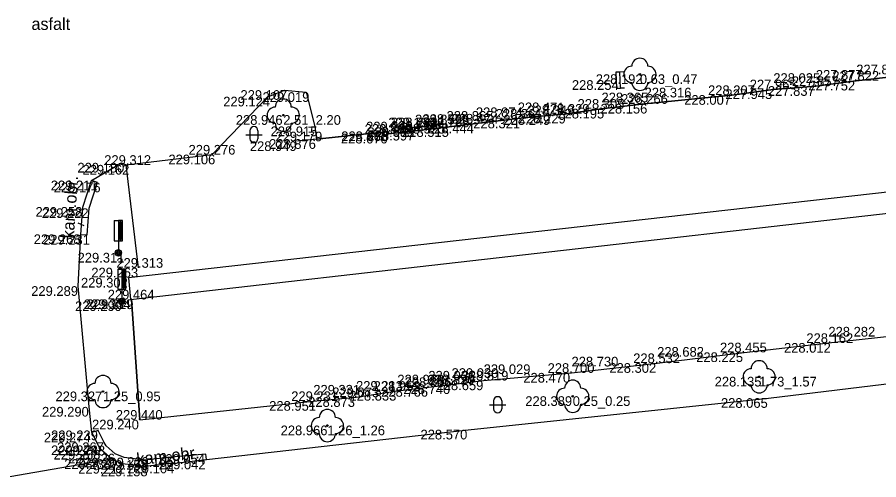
# Model space of a CAD drawing. Extents: x -599516 to -599132, y -1163668 to -1163119.
# Drawn here: x -599418.59 to -599391.91, y -1163510.27 to -1163495.92 of the extents above; entities that cross this region are included whole.
import ezdxf

# ---------------------------------------------------------------- set-up
doc = ezdxf.new("R2010")
doc.units = 0
for name, color, linetype in [('Bod-oznac1', 7, 'Continuous'), ('Bod-oznac2', 7, 'Continuous'), ('Bod-oznac3', 7, 'Continuous'), ('Bod-vyska1', 7, 'Continuous'), ('Bod-vyska2', 7, 'Continuous'), ('Bod-vyska3', 7, 'Continuous'), ('Z_cela-hrobu-dolni-linie', 7, 'Continuous'), ('Z_cela-hrobu-horni-linie', 7, 'Continuous'), ('Z_komunikace', 7, 'Continuous'), ('Z_kultury-znacky', 7, 'Continuous'), ('Z_obvod-kmene-spodek-ve-vysce1_2m', 7, 'Continuous'), ('Z_popis-budov-povrchu', 7, 'Continuous'), ('Z_povrchy-rozhrani-typu', 7, 'Continuous'), ('Z_stromy-kere', 7, 'Continuous'), ('Z_vol-lin-odkazova-cara', 7, 'Continuous'), ('Z_zdi-ohradni', 7, 'Continuous'), ('Z_znacky-ostatni-lavicka', 7, 'Continuous'), ('Z_znacky-ostatni-orientacni-sloupek', 7, 'Continuous'), ('Z_zpevnene-plochy', 7, 'Continuous')]:
    doc.layers.add(name, color=color, linetype=linetype)

msp = doc.modelspace()

# ---------------------------------------------------------------- linework, layer by layer
at = {"layer": 'Bod-oznac1'}
for p, q in [((-599399.922, -1163497.877), (-599399.922, -1163497.877)), ((-599399.31, -1163497.694), (-599399.31, -1163497.694)), ((-599393.859, -1163498.062), (-599393.859, -1163498.062)), ((-599392.608, -1163497.895), (-599392.608, -1163497.895)), ((-599410.836, -1163498.39), (-599410.836, -1163498.39)), ((-599410.314, -1163498.186), (-599410.314, -1163498.186)), ((-599409.643, -1163498.251), (-599409.643, -1163498.251)), ((-599396.457, -1163498.339), (-599396.457, -1163498.339)), ((-599395.177, -1163498.161), (-599395.177, -1163498.161)), ((-599399.163, -1163498.611), (-599399.163, -1163498.611)), ((-599401.586, -1163498.918), (-599401.586, -1163498.918)), ((-599400.499, -1163498.764), (-599400.499, -1163498.764)), ((-599410.355, -1163498.961), (-599410.355, -1163498.961)), ((-599403.092, -1163499.07), (-599403.092, -1163499.07)), ((-599402.054, -1163498.962), (-599402.054, -1163498.962)), ((-599409.381, -1163499.313), (-599409.381, -1163499.313)), ((-599407.1, -1163499.466), (-599407.1, -1163499.466)), ((-599406.28, -1163499.339), (-599406.28, -1163499.339)), ((-599406.274, -1163499.447), (-599406.274, -1163499.447)), ((-599405.306, -1163499.233), (-599405.306, -1163499.233)), ((-599405.297, -1163499.335), (-599405.297, -1163499.335)), ((-599404.388, -1163499.223), (-599404.388, -1163499.223)), ((-599409.322, -1163499.706), (-599409.322, -1163499.706)), ((-599407.1, -1163499.539), (-599407.1, -1163499.539)), ((-599409.919, -1163499.773), (-599409.919, -1163499.773)), ((-599412.558, -1163500.185), (-599412.558, -1163500.185)), ((-599415.366, -1163500.44), (-599415.366, -1163500.44)), ((-599415.217, -1163500.504), (-599415.217, -1163500.504)), ((-599416.293, -1163500.991), (-599416.293, -1163500.991)), ((-599416.106, -1163501.053), (-599416.106, -1163501.053)), ((-599416.558, -1163501.811), (-599416.558, -1163501.811)), ((-599416.364, -1163501.851), (-599416.364, -1163501.851)), ((-599416.625, -1163502.66), (-599416.625, -1163502.66)), ((-599416.429, -1163502.676), (-599416.429, -1163502.676)), ((-599415.463, -1163503.232), (-599415.463, -1163503.232)), ((-599414.841, -1163503.695), (-599414.841, -1163503.695)), ((-599415.152, -1163504.008), (-599415.152, -1163504.008)), ((-599416.703, -1163504.266), (-599416.703, -1163504.266)), ((-599415.356, -1163504.736), (-599415.356, -1163504.736)), ((-599415.089, -1163504.676), (-599415.089, -1163504.676)), ((-599415.051, -1163504.678), (-599415.051, -1163504.678)), ((-599393.47, -1163506.028), (-599393.47, -1163506.028)), ((-599396.083, -1163506.318), (-599396.083, -1163506.318)), ((-599398.775, -1163506.653), (-599398.775, -1163506.653)), ((-599404.149, -1163507.191), (-599404.149, -1163507.191)), ((-599401.427, -1163506.956), (-599401.427, -1163506.956)), ((-599395.615, -1163507.077), (-599395.615, -1163507.077)), ((-599405.861, -1163507.394), (-599405.861, -1163507.394)), ((-599405.142, -1163507.311), (-599405.142, -1163507.311)), ((-599415.938, -1163507.533), (-599415.938, -1163507.533)), ((-599408.101, -1163507.709), (-599408.101, -1163507.709)), ((-599406.821, -1163507.514), (-599406.821, -1163507.514)), ((-599401.389, -1163507.68), (-599401.389, -1163507.68)), ((-599395.33, -1163507.739), (-599395.33, -1163507.739)), ((-599416.371, -1163508.01), (-599416.371, -1163508.01)), ((-599409.425, -1163507.829), (-599409.425, -1163507.829)), ((-599414.797, -1163508.408), (-599414.797, -1163508.408)), ((-599416.287, -1163508.809), (-599416.287, -1163508.809)), ((-599416.088, -1163508.742), (-599416.088, -1163508.742)), ((-599408.989, -1163508.589), (-599408.989, -1163508.589)), ((-599404.623, -1163508.719), (-599404.623, -1163508.719)), ((-599416.075, -1163509.207), (-599416.075, -1163509.207)), ((-599415.998, -1163509.342), (-599415.998, -1163509.342)), ((-599415.9, -1163509.11), (-599415.9, -1163509.11)), ((-599415.842, -1163509.214), (-599415.842, -1163509.214)), ((-599415.56, -1163509.462), (-599415.56, -1163509.462)), ((-599415.285, -1163509.584), (-599415.285, -1163509.584)), ((-599413.826, -1163509.57), (-599413.826, -1163509.57)), ((-599412.749, -1163509.476), (-599412.749, -1163509.476)), ((-599415.669, -1163509.633), (-599415.669, -1163509.633)), ((-599415.338, -1163509.779), (-599415.338, -1163509.779)), ((-599414.64, -1163509.863), (-599414.64, -1163509.863)), ((-599414.639, -1163509.662), (-599414.639, -1163509.662)), ((-599413.804, -1163509.769), (-599413.804, -1163509.769)), ((-599412.731, -1163509.646), (-599412.731, -1163509.646))]:
    msp.add_line(p, q, dxfattribs=at)
at = {"layer": 'Bod-oznac2'}
for p, q in [((-599393.859, -1163498.062), (-599393.859, -1163498.062)), ((-599392.608, -1163497.895), (-599392.608, -1163497.895)), ((-599396.457, -1163498.339), (-599396.457, -1163498.339)), ((-599395.177, -1163498.161), (-599395.177, -1163498.161)), ((-599399.163, -1163498.611), (-599399.163, -1163498.611)), ((-599401.586, -1163498.918), (-599401.586, -1163498.918)), ((-599400.499, -1163498.764), (-599400.499, -1163498.764)), ((-599403.092, -1163499.07), (-599403.092, -1163499.07)), ((-599402.054, -1163498.962), (-599402.054, -1163498.962)), ((-599407.1, -1163499.466), (-599407.1, -1163499.466)), ((-599406.28, -1163499.339), (-599406.28, -1163499.339)), ((-599406.274, -1163499.447), (-599406.274, -1163499.447)), ((-599405.306, -1163499.233), (-599405.306, -1163499.233)), ((-599405.297, -1163499.335), (-599405.297, -1163499.335)), ((-599404.388, -1163499.223), (-599404.388, -1163499.223)), ((-599407.1, -1163499.539), (-599407.1, -1163499.539)), ((-599409.919, -1163499.773), (-599409.919, -1163499.773)), ((-599412.558, -1163500.185), (-599412.558, -1163500.185)), ((-599415.217, -1163500.504), (-599415.217, -1163500.504)), ((-599414.841, -1163503.695), (-599414.841, -1163503.695)), ((-599415.051, -1163504.678), (-599415.051, -1163504.678)), ((-599393.47, -1163506.028), (-599393.47, -1163506.028)), ((-599396.083, -1163506.318), (-599396.083, -1163506.318)), ((-599398.775, -1163506.653), (-599398.775, -1163506.653)), ((-599404.149, -1163507.191), (-599404.149, -1163507.191)), ((-599401.427, -1163506.956), (-599401.427, -1163506.956)), ((-599405.861, -1163507.394), (-599405.861, -1163507.394)), ((-599405.142, -1163507.311), (-599405.142, -1163507.311)), ((-599408.101, -1163507.709), (-599408.101, -1163507.709)), ((-599406.821, -1163507.514), (-599406.821, -1163507.514)), ((-599409.425, -1163507.829), (-599409.425, -1163507.829)), ((-599414.797, -1163508.408), (-599414.797, -1163508.408))]:
    msp.add_line(p, q, dxfattribs=at)
at = {"layer": 'Bod-oznac3'}
for p, q in [((-599393.859, -1163498.062), (-599393.859, -1163498.062)), ((-599392.608, -1163497.895), (-599392.608, -1163497.895)), ((-599395.177, -1163498.161), (-599395.177, -1163498.161)), ((-599399.163, -1163498.611), (-599399.163, -1163498.611)), ((-599400.499, -1163498.764), (-599400.499, -1163498.764)), ((-599403.092, -1163499.07), (-599403.092, -1163499.07)), ((-599406.274, -1163499.447), (-599406.274, -1163499.447)), ((-599405.297, -1163499.335), (-599405.297, -1163499.335)), ((-599404.388, -1163499.223), (-599404.388, -1163499.223)), ((-599407.1, -1163499.539), (-599407.1, -1163499.539)), ((-599393.47, -1163506.028), (-599393.47, -1163506.028)), ((-599398.775, -1163506.653), (-599398.775, -1163506.653)), ((-599404.149, -1163507.191), (-599404.149, -1163507.191)), ((-599401.427, -1163506.956), (-599401.427, -1163506.956)), ((-599405.861, -1163507.394), (-599405.861, -1163507.394)), ((-599405.142, -1163507.311), (-599405.142, -1163507.311)), ((-599408.101, -1163507.709), (-599408.101, -1163507.709)), ((-599406.821, -1163507.514), (-599406.821, -1163507.514)), ((-599409.425, -1163507.829), (-599409.425, -1163507.829))]:
    msp.add_line(p, q, dxfattribs=at)
at = {"layer": 'Z_cela-hrobu-dolni-linie'}
for p, q in [((-599406.274, -1163499.447), (-599405.297, -1163499.335)), ((-599414.841, -1163503.695), (-599415.217, -1163500.504))]:
    msp.add_line(p, q, dxfattribs=at)
for points in [[(-599409.322, -1163499.706), (-599409.919, -1163499.773)], [(-599414.797, -1163508.408), (-599415.051, -1163504.678)], [(-599414.797, -1163508.408), (-599409.425, -1163507.829), (-599408.101, -1163507.709), (-599406.821, -1163507.514), (-599405.861, -1163507.394), (-599405.142, -1163507.311), (-599404.149, -1163507.191), (-599401.427, -1163506.956), (-599398.775, -1163506.653), (-599396.083, -1163506.318), (-599393.47, -1163506.028), (-599389.483, -1163505.586)]]:
    msp.add_lwpolyline(points, dxfattribs=at)
at = {"layer": 'Z_cela-hrobu-horni-linie'}
for points in [[(-599389.898, -1163497.584), (-599392.608, -1163497.895), (-599392.608, -1163497.895), (-599393.859, -1163498.062), (-599393.859, -1163498.062), (-599395.177, -1163498.161), (-599395.177, -1163498.161), (-599396.457, -1163498.339)], [(-599396.457, -1163498.339), (-599399.163, -1163498.611), (-599399.163, -1163498.611), (-599400.499, -1163498.764), (-599400.499, -1163498.764), (-599401.586, -1163498.918)], [(-599402.054, -1163498.962), (-599403.092, -1163499.07), (-599403.092, -1163499.07), (-599404.388, -1163499.223), (-599404.388, -1163499.223), (-599405.297, -1163499.335), (-599406.274, -1163499.447), (-599407.1, -1163499.539), (-599407.1, -1163499.539), (-599407.1, -1163499.466), (-599409.919, -1163499.773)], [(-599414.841, -1163503.695), (-599415.217, -1163500.504), (-599412.558, -1163500.185)], [(-599415.051, -1163504.678), (-599414.797, -1163508.408), (-599409.425, -1163507.829), (-599409.425, -1163507.829), (-599408.101, -1163507.709), (-599408.101, -1163507.709), (-599406.821, -1163507.514), (-599406.821, -1163507.514), (-599405.861, -1163507.394), (-599405.861, -1163507.394), (-599405.142, -1163507.311), (-599405.142, -1163507.311), (-599404.149, -1163507.191), (-599404.149, -1163507.191), (-599401.427, -1163506.956), (-599401.427, -1163506.956), (-599398.775, -1163506.653), (-599398.775, -1163506.653), (-599396.083, -1163506.318)], [(-599396.083, -1163506.318), (-599393.47, -1163506.028), (-599393.47, -1163506.028), (-599389.483, -1163505.586)]]:
    msp.add_lwpolyline(points, dxfattribs=at)
at = {"layer": 'Z_komunikace'}
msp.add_line((-599413.804, -1163509.769), (-599414.64, -1163509.863), dxfattribs=at)
for points in [[(-599415.217, -1163500.504), (-599412.558, -1163500.185), (-599410.836, -1163498.39), (-599410.314, -1163498.186), (-599409.643, -1163498.251), (-599409.381, -1163499.313), (-599409.322, -1163499.706), (-599407.1, -1163499.466), (-599407.1, -1163499.539), (-599406.274, -1163499.447), (-599406.28, -1163499.339), (-599405.306, -1163499.233), (-599405.297, -1163499.335), (-599404.388, -1163499.223), (-599403.092, -1163499.07), (-599402.054, -1163498.962), (-599401.586, -1163498.918), (-599400.499, -1163498.764), (-599399.163, -1163498.611), (-599396.457, -1163498.339), (-599395.177, -1163498.161), (-599393.859, -1163498.062), (-599392.608, -1163497.895), (-599389.898, -1163497.584)], [(-599414.64, -1163509.863), (-599415.338, -1163509.779), (-599415.669, -1163509.633), (-599415.998, -1163509.342), (-599416.075, -1163509.207), (-599416.287, -1163508.809), (-599416.371, -1163508.01), (-599416.703, -1163504.266), (-599416.625, -1163502.66), (-599416.558, -1163501.811), (-599416.293, -1163500.991), (-599415.366, -1163500.44), (-599415.217, -1163500.504)], [(-599413.804, -1163509.769), (-599412.731, -1163509.646), (-599404.623, -1163508.719), (-599395.33, -1163507.739), (-599386.476, -1163506.668), (-599384.284, -1163506.432), (-599376.306, -1163505.509), (-599368.14, -1163504.562), (-599360.058, -1163503.635)]]:
    msp.add_lwpolyline(points, dxfattribs=at)
at = {"layer": 'Z_kultury-znacky'}
for p, q in [((-599411.388, -1163499.443), (-599411.388, -1163499.693)), ((-599411.138, -1163499.443), (-599411.138, -1163499.693)), ((-599411.513, -1163499.568), (-599411.013, -1163499.568)), ((-599403.965, -1163507.943), (-599403.465, -1163507.943)), ((-599403.84, -1163507.818), (-599403.84, -1163508.068)), ((-599403.59, -1163507.818), (-599403.59, -1163508.068))]:
    msp.add_line(p, q, dxfattribs=at)
for centre, start, end in [((-599411.263, -1163499.443), 0, 180), ((-599411.263, -1163499.693), 180, 0), ((-599403.715, -1163507.818), 0, 180), ((-599403.715, -1163508.068), 180, 0)]:
    msp.add_arc(centre, 0.125, start, end, dxfattribs=at)
at = {"layer": 'Z_povrchy-rozhrani-typu'}
msp.add_lwpolyline([(-599415.669, -1163509.633), (-599419.367, -1163510.271), (-599419.81, -1163510.159)], dxfattribs=at)
at = {"layer": 'Z_stromy-kere'}
for centre in [(-599399.31, -1163497.694), (-599410.355, -1163498.961), (-599395.615, -1163507.077), (-599415.938, -1163507.533), (-599401.389, -1163507.68), (-599408.989, -1163508.589)]:
    msp.add_circle(centre, 0.025, dxfattribs=at)
for centre, start, end in [((-599399.31, -1163497.444), 0, 180), ((-599399.56, -1163497.694), 90, 270), ((-599399.06, -1163497.694), 270, 90), ((-599399.31, -1163497.944), 180, 0), ((-599410.355, -1163498.711), 0, 180), ((-599410.605, -1163498.961), 90, 270), ((-599410.105, -1163498.961), 270, 90), ((-599410.355, -1163499.211), 180, 0), ((-599395.615, -1163506.827), 0, 180), ((-599395.865, -1163507.077), 90, 270), ((-599395.365, -1163507.077), 270, 90), ((-599415.938, -1163507.283), 0, 180), ((-599401.389, -1163507.43), 0, 180), ((-599416.188, -1163507.533), 90, 270), ((-599415.688, -1163507.533), 270, 90), ((-599401.639, -1163507.68), 90, 270), ((-599401.139, -1163507.68), 270, 90), ((-599395.615, -1163507.327), 180, 0), ((-599415.938, -1163507.783), 180, 0), ((-599401.389, -1163507.93), 180, 0), ((-599408.989, -1163508.339), 0, 180), ((-599409.239, -1163508.589), 90, 270), ((-599408.739, -1163508.589), 270, 90), ((-599408.989, -1163508.839), 180, 0)]:
    msp.add_arc(centre, 0.25, start, end, dxfattribs=at)
at = {"layer": 'Z_vol-lin-odkazova-cara'}
msp.add_line((-599416.518, -1163502.392), (-599416.703, -1163502.309), dxfattribs=at)
at = {"layer": 'Z_zdi-ohradni'}
msp.add_lwpolyline([(-599356.191, -1163497.956), (-599356.256, -1163497.347), (-599415.152, -1163504.008), (-599415.089, -1163504.676), (-599356.191, -1163497.956)], dxfattribs=at)
at = {"layer": 'Z_znacky-ostatni-lavicka'}
for p, q in [((-599399.806, -1163497.622), (-599399.931, -1163497.627)), ((-599399.788, -1163498.122), (-599399.913, -1163498.127))]:
    msp.add_line(p, q, dxfattribs=at)
msp.add_lwpolyline([(-599400.038, -1163498.132), (-599399.913, -1163498.127), (-599399.931, -1163497.627), (-599400.056, -1163497.632)], close=True, dxfattribs=at)
at = {"layer": 'Z_znacky-ostatni-orientacni-sloupek'}
for p, q in [((-599415.588, -1163502.232), (-599415.588, -1163502.857)), ((-599415.588, -1163502.232), (-599415.463, -1163502.232)), ((-599415.588, -1163502.857), (-599415.463, -1163502.857)), ((-599415.463, -1163502.857), (-599415.463, -1163503.132)), ((-599415.481, -1163503.736), (-599415.481, -1163504.361)), ((-599415.481, -1163503.736), (-599415.356, -1163503.736)), ((-599415.481, -1163504.361), (-599415.356, -1163504.361)), ((-599415.356, -1163504.361), (-599415.356, -1163504.636))]:
    msp.add_line(p, q, dxfattribs=at)
for points in [[(-599415.463, -1163502.857), (-599415.338, -1163502.857), (-599415.338, -1163502.232), (-599415.463, -1163502.232)], [(-599415.421, -1163502.815), (-599415.38, -1163502.815), (-599415.38, -1163502.275), (-599415.421, -1163502.275)], [(-599415.356, -1163504.361), (-599415.231, -1163504.361), (-599415.231, -1163503.736), (-599415.356, -1163503.736)], [(-599415.314, -1163504.319), (-599415.274, -1163504.319), (-599415.274, -1163503.779), (-599415.314, -1163503.779)]]:
    msp.add_lwpolyline(points, close=True, dxfattribs=at)
for centre, radius in [((-599415.463, -1163503.232), 0.1), ((-599415.463, -1163503.232), 0.065), ((-599415.463, -1163503.232), 0.03), ((-599415.356, -1163504.736), 0.1), ((-599415.356, -1163504.736), 0.065), ((-599415.356, -1163504.736), 0.03)]:
    msp.add_circle(centre, radius, dxfattribs=at)
at = {"layer": 'Z_zpevnene-plochy'}
for points in [[(-599405.297, -1163499.335), (-599405.306, -1163499.233), (-599406.28, -1163499.339), (-599406.274, -1163499.447)], [(-599416.625, -1163502.66), (-599416.429, -1163502.676), (-599416.364, -1163501.851), (-599416.106, -1163501.053), (-599416.293, -1163500.991)], [(-599412.731, -1163509.646), (-599412.749, -1163509.476), (-599413.826, -1163509.57), (-599414.639, -1163509.662), (-599415.285, -1163509.584), (-599415.56, -1163509.462), (-599415.842, -1163509.214), (-599415.9, -1163509.11), (-599416.088, -1163508.742), (-599416.287, -1163508.809)]]:
    msp.add_lwpolyline(points, dxfattribs=at)

# ---------------------------------------------------------------- texts
at = {"layer": 'Bod-vyska1'}
for s, p in [('228.254', (-599401.415, -1163498.177)), ('228.192', (-599400.676, -1163497.994)), ('227.837', (-599395.344, -1163498.362)), ('227.752', (-599394.093, -1163498.195)), ('229.124', (-599412.214, -1163498.69)), ('229.107', (-599411.68, -1163498.486)), ('229.019', (-599410.996, -1163498.551)), ('228.007', (-599397.937, -1163498.639)), ('227.945', (-599396.66, -1163498.461)), ('228.156', (-599400.529, -1163498.911)), ('228.229', (-599403.056, -1163499.218)), ('228.195', (-599401.865, -1163499.064)), ('228.946', (-599411.825, -1163499.261)), ('228.321', (-599404.47, -1163499.37)), ('228.249', (-599403.536, -1163499.262)), ('228.915', (-599410.747, -1163499.613)), ('228.668', (-599408.559, -1163499.766)), ('228.603', (-599407.748, -1163499.639)), ('228.597', (-599407.746, -1163499.747)), ('228.525', (-599406.788, -1163499.533)), ('228.515', (-599406.675, -1163499.635)), ('228.444', (-599405.903, -1163499.523)), ('228.876', (-599410.794, -1163500.006)), ('228.670', (-599408.57, -1163499.839)), ('228.949', (-599411.389, -1163500.073)), ('229.106', (-599413.911, -1163500.485)), ('229.180', (-599416.73, -1163500.74)), ('229.162', (-599416.572, -1163500.804)), ('229.211', (-599417.555, -1163501.291)), ('229.176', (-599417.463, -1163501.353)), ('229.258', (-599418.028, -1163502.111)), ('229.222', (-599417.834, -1163502.151)), ('229.268', (-599418.084, -1163502.96)), ('229.231', (-599417.795, -1163502.976)), ('229.311', (-599416.725, -1163503.532)), ('229.263', (-599416.3, -1163503.995)), ('229.302', (-599416.62, -1163504.308)), ('229.289', (-599418.162, -1163504.566)), ('229.299', (-599416.803, -1163505.036)), ('229.334', (-599416.533, -1163504.978)), ('229.319', (-599416.444, -1163504.976)), ('228.012', (-599394.846, -1163506.328)), ('228.225', (-599397.565, -1163506.618)), ('228.302', (-599400.255, -1163506.953)), ('228.659', (-599405.608, -1163507.491)), ('228.470', (-599402.92, -1163507.256)), ('228.135', (-599396.993, -1163507.377)), ('228.766', (-599407.322, -1163507.694)), ('228.740', (-599406.635, -1163507.611)), ('229.327', (-599417.41, -1163507.833)), ('228.873', (-599409.584, -1163508.009)), ('228.833', (-599408.303, -1163507.814)), ('228.389', (-599402.859, -1163507.98)), ('228.065', (-599396.798, -1163508.039)), ('229.290', (-599417.828, -1163508.31)), ('228.951', (-599410.791, -1163508.129)), ('229.240', (-599416.277, -1163508.708)), ('229.274', (-599417.77, -1163509.109)), ('229.239', (-599417.547, -1163509.042)), ('228.966', (-599410.436, -1163508.889)), ('228.570', (-599406.104, -1163509.019)), ('229.278', (-599417.547, -1163509.507)), ('229.258', (-599417.468, -1163509.642)), ('229.267', (-599417.361, -1163509.41)), ('229.248', (-599417.323, -1163509.514)), ('229.226', (-599417.019, -1163509.762)), ('229.209', (-599416.742, -1163509.884)), ('229.105', (-599415.19, -1163509.87)), ('229.054', (-599414.229, -1163509.776)), ('229.233', (-599417.139, -1163509.933)), ('229.212', (-599416.704, -1163510.079)), ('229.158', (-599416.006, -1163510.163)), ('229.158', (-599416.005, -1163509.962)), ('229.104', (-599415.18, -1163510.069)), ('229.042', (-599414.211, -1163509.946))]:
    msp.add_text(s, height=0.3, dxfattribs=at).set_placement(p)
at = {"layer": 'Bod-vyska2'}
for s, p in [('227.822', (-599393.35, -1163497.895)), ('227.965', (-599395.907, -1163498.161)), ('227.857', (-599394.602, -1163498.062)), ('228.207', (-599397.198, -1163498.339)), ('228.266', (-599399.892, -1163498.611)), ('228.349', (-599402.795, -1163498.962)), ('228.329', (-599402.321, -1163498.918)), ('228.305', (-599401.239, -1163498.764)), ('228.795', (-599406.042, -1163499.233)), ('228.474', (-599405.141, -1163499.223)), ('228.361', (-599403.775, -1163499.07)), ('229.148', (-599407.789, -1163499.466)), ('228.783', (-599407.022, -1163499.339)), ('228.777', (-599407.018, -1163499.447)), ('228.785', (-599406.039, -1163499.335)), ('229.179', (-599410.597, -1163499.773)), ('228.860', (-599407.834, -1163499.539)), ('229.276', (-599413.288, -1163500.185)), ('229.312', (-599415.9, -1163500.504)), ('229.313', (-599415.524, -1163503.695)), ('229.464', (-599415.792, -1163504.678)), ('228.162', (-599394.153, -1163506.028)), ('228.455', (-599396.829, -1163506.318)), ('228.532', (-599399.516, -1163506.653)), ('228.700', (-599402.167, -1163506.956)), ('228.819', (-599404.832, -1163507.191)), ('228.953', (-599407.556, -1163507.514)), ('228.836', (-599406.596, -1163507.394)), ('228.820', (-599405.882, -1163507.311)), ('229.073', (-599408.836, -1163507.709)), ('229.231', (-599410.108, -1163507.829)), ('229.440', (-599415.542, -1163508.408))]:
    msp.add_text(s, height=0.3, dxfattribs=at).set_placement(p)
at = {"layer": 'Bod-vyska3'}
for s, p in [('227.877', (-599393.859, -1163497.862)), ('227.852', (-599392.608, -1163497.695)), ('228.025', (-599395.177, -1163497.961)), ('228.316', (-599399.163, -1163498.411)), ('228.365', (-599400.499, -1163498.564)), ('228.471', (-599403.092, -1163498.87)), ('228.857', (-599406.274, -1163499.247)), ('228.865', (-599405.297, -1163499.135)), ('228.874', (-599404.388, -1163499.023)), ('229.150', (-599407.1, -1163499.339)), ('228.282', (-599393.47, -1163505.828)), ('228.682', (-599398.775, -1163506.453)), ('228.730', (-599401.427, -1163506.756)), ('229.036', (-599405.861, -1163507.194)), ('229.030', (-599405.142, -1163507.111)), ('229.029', (-599404.149, -1163506.991)), ('229.213', (-599408.101, -1163507.509)), ('228.973', (-599406.821, -1163507.314)), ('229.331', (-599409.425, -1163507.629))]:
    msp.add_text(s, height=0.3, dxfattribs=at).set_placement(p)
at = {"layer": 'Z_obvod-kmene-spodek-ve-vysce1_2m'}
for s, p in [('0.63_0.47', (-599399.31, -1163497.994)), ('2.51_2.20', (-599410.355, -1163499.261)), ('1.73_1.57', (-599395.615, -1163507.377)), ('1.25_0.95', (-599415.938, -1163507.833)), ('0.25_0.25', (-599401.389, -1163507.98)), ('1.26_1.26', (-599408.989, -1163508.889))]:
    msp.add_text(s, height=0.3, dxfattribs=at).set_placement(p)
at = {"layer": 'Z_popis-budov-povrchu'}
msp.add_text('asfalt', height=0.375, dxfattribs=at).set_placement((-599418.154, -1163496.318))
for rotation, p in [(85.9516, (-599416.844, -1163502.797)), (6.4644, (-599414.876, -1163509.821))]:
    msp.add_text('kam.obr.', height=0.375, rotation=rotation, dxfattribs=at).set_placement(p)

doc.saveas('drawing.dxf')
